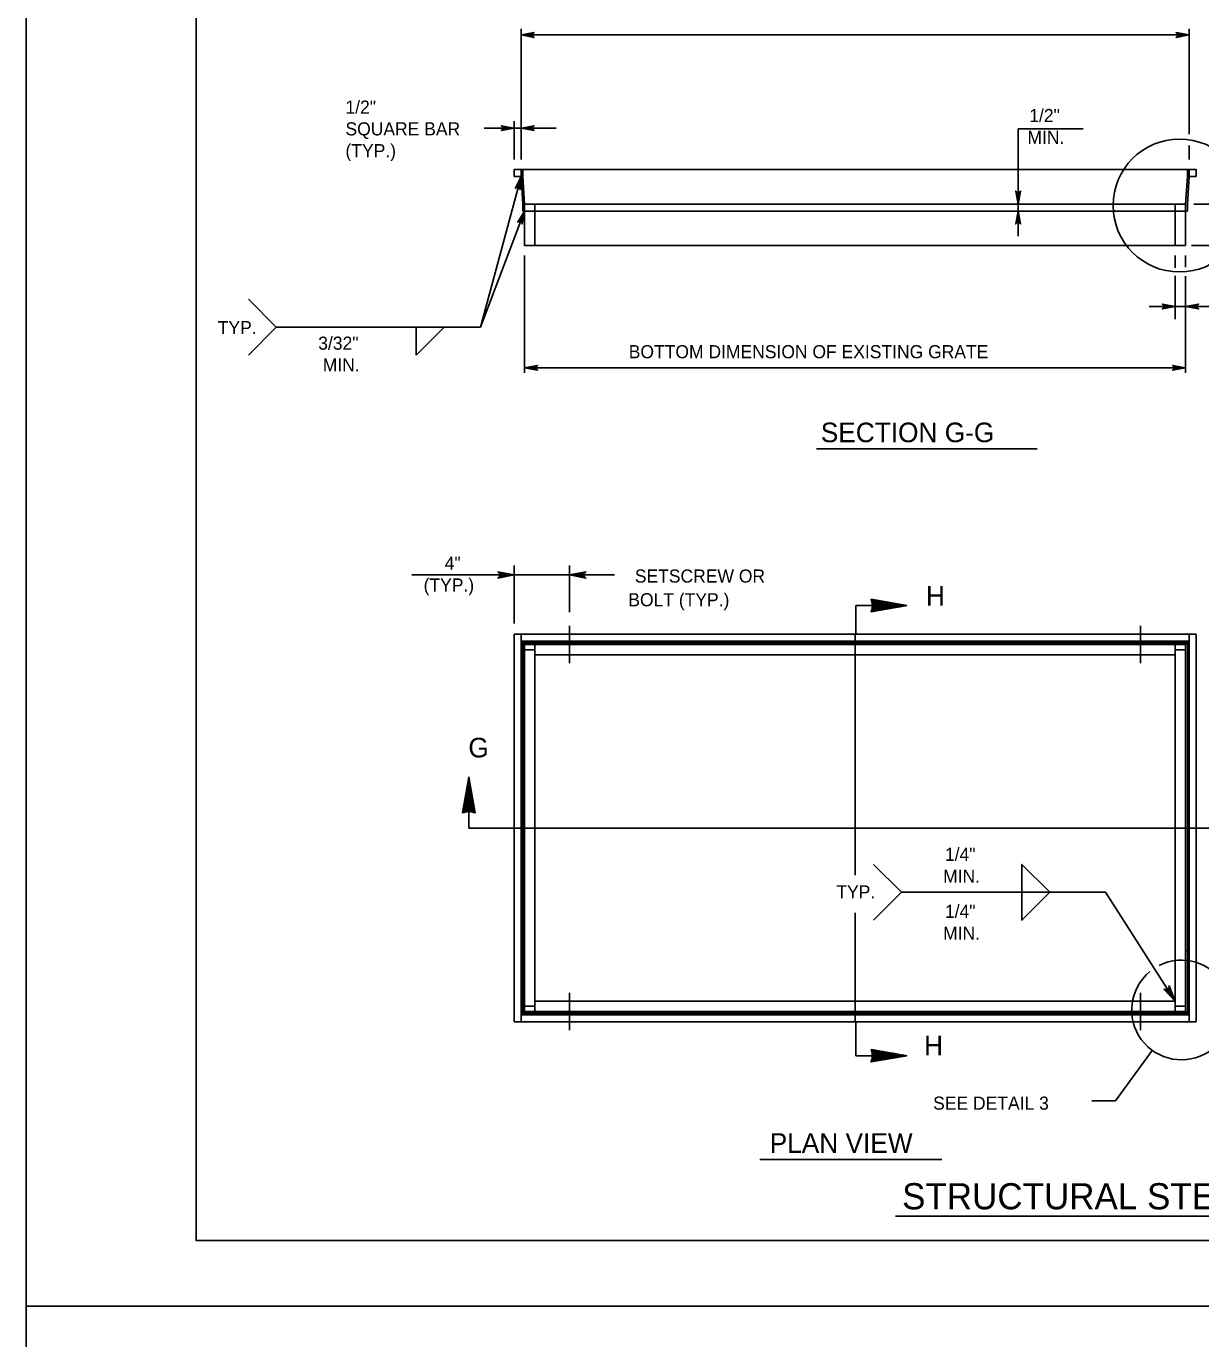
# Model space of a CAD drawing. Extents: x 2087776 to 2104538, y 970919 to 982612.
# Drawn here: x 2090535 to 2091419, y 974792 to 975780 of the extents above; entities that cross this region are included whole.
import ezdxf

# ---------------------------------------------------------------- set-up
doc = ezdxf.new("R2010")
doc.units = 0
doc.layers.add('1', color=7, linetype='Continuous')
doc.layers.add('PLT-BNDY', color=7, linetype='Continuous')

msp = doc.modelspace()

# ---------------------------------------------------------------- linework, layer by layer
at = {"layer": '1'}
for p, q in [((2090907.21, 975679.78), (2090907.21, 975778.13)), ((2091409.79, 975698.85), (2091409.79, 975778.13)), ((2091409.79, 975773.4), (2090907.21, 975773.4)), ((2090902, 975679.78), (2090902, 975708.52)), ((2090933.54, 975703.3), (2090879.3, 975703.3)), ((2091330.07, 975702.69), (2091281.13, 975702.69)), ((2091281.13, 975621.89), (2091281.13, 975702.69)), ((2091409.79, 975679.78), (2091409.79, 975690.32)), ((2091415, 975672.19), (2090902, 975672.19)), ((2090902, 975672.19), (2090902, 975666.98)), ((2090907.21, 975672.19), (2090907.21, 975666.98)), ((2090908.51, 975672.19), (2090908.51, 975666.98)), ((2091408.49, 975672.19), (2091408.49, 975666.98)), ((2091409.79, 975672.19), (2091409.79, 975666.98)), ((2091415, 975672.19), (2091415, 975666.98)), ((2090876.51, 975553.53), (2090907.21, 975666.98)), ((2090907.21, 975666.98), (2090902, 975666.98)), ((2090907.21, 975666.98), (2090908.51, 975646.16)), ((2090908.51, 975666.98), (2090909.81, 975646.16)), ((2091407.19, 975646.16), (2091408.49, 975666.98)), ((2091408.49, 975646.16), (2091409.79, 975666.98)), ((2091415, 975666.98), (2091409.79, 975666.98)), ((2090876.51, 975553.53), (2090909.81, 975640.94)), ((2090908.51, 975640.94), (2090908.51, 975646.16)), ((2090909.81, 975640.94), (2090908.51, 975640.94)), ((2090909.81, 975614.91), (2090909.81, 975646.16)), ((2091407.19, 975646.16), (2090909.81, 975646.16)), ((2091407.19, 975640.94), (2090909.81, 975640.94)), ((2090917.62, 975614.91), (2090917.62, 975646.16)), ((2091399.37, 975614.91), (2091399.37, 975646.16)), ((2091407.19, 975614.91), (2091407.19, 975646.16)), ((2091408.49, 975640.94), (2091407.19, 975640.94)), ((2091408.49, 975640.94), (2091408.49, 975646.16)), ((2091490.58, 975646.16), (2091413.39, 975646.16)), ((2091407.19, 975614.91), (2090909.81, 975614.91)), ((2091490.58, 975614.91), (2091411.71, 975614.91)), ((2090909.81, 975519.19), (2090909.81, 975607.38)), ((2091399.37, 975598.29), (2091399.37, 975607.38)), ((2091407.19, 975598.6), (2091407.19, 975607.38)), ((2091399.37, 975559.58), (2091399.37, 975592.2)), ((2091407.19, 975519.19), (2091407.19, 975591.89)), ((2091428.93, 975569.08), (2091379.71, 975569.08)), ((2090722.97, 975553.53), (2090834.52, 975553.53)), ((2090849.24, 975553.53), (2090828.25, 975532.53)), ((2090828.25, 975532.53), (2090828.25, 975553.53)), ((2090834.52, 975553.53), (2090876.51, 975553.53)), ((2091407.19, 975522.98), (2090909.81, 975522.98)), ((2091129.33, 975461.96), (2091295.42, 975461.96)), ((2090902, 975330.6), (2090902, 975374.16)), ((2090943.66, 975339.01), (2090943.66, 975374.16)), ((2090943.66, 975367.08), (2090825.04, 975367.08)), ((2090977.35, 975367.08), (2090943.66, 975367.08)), ((2091171.45, 975344), (2091159.11, 975344)), ((2091159.11, 975322.48), (2091159.11, 975344)), ((2091415, 975322.48), (2090902, 975322.48)), ((2090902, 975030.81), (2090902, 975322.48)), ((2090907.21, 975030.81), (2090907.21, 975322.48)), ((2090943.66, 975300.61), (2090943.66, 975328.73)), ((2091158.5, 975322.48), (2091158.5, 975141.17)), ((2091373.34, 975300.61), (2091373.34, 975328.73)), ((2091409.79, 975030.81), (2091409.79, 975322.48)), ((2091415, 975030.81), (2091415, 975322.48)), ((2091409.79, 975317.27), (2090907.21, 975317.27)), ((2090908.51, 975036.02), (2090908.51, 975317.27)), ((2091408.49, 975315.97), (2090908.51, 975315.97)), ((2090909.81, 975314.67), (2090908.51, 975315.97)), ((2090909.81, 975038.62), (2090909.81, 975314.67)), ((2091407.19, 975314.67), (2090909.81, 975314.67)), ((2090917.62, 975038.62), (2090917.62, 975314.67)), ((2091399.37, 975038.62), (2091399.37, 975314.67)), ((2091407.19, 975314.67), (2091408.49, 975315.97)), ((2091407.19, 975038.62), (2091407.19, 975314.67)), ((2091408.49, 975036.02), (2091408.49, 975317.27)), ((2090917.62, 975310.76), (2090909.81, 975310.76)), ((2091399.37, 975306.86), (2090917.62, 975306.86)), ((2091399.37, 975310.76), (2091407.19, 975310.76)), ((2090867.88, 975188.99), (2090867.88, 975176.65)), ((2090867.88, 975176.65), (2090902, 975176.65)), ((2090902, 975176.65), (2091415, 975176.65)), ((2091415, 975176.65), (2091449.12, 975176.65)), ((2091399.37, 975046.43), (2091346.98, 975128.31)), ((2091158.5, 975112.8), (2091158.5, 975030.81)), ((2091407.19, 975084.19), (2091409.79, 975084.19)), ((2091399.37, 975046.43), (2090917.62, 975046.43)), ((2090943.66, 975052.68), (2090943.66, 975024.56)), ((2091373.34, 975052.68), (2091373.34, 975024.56)), ((2091409.79, 975036.02), (2090907.21, 975036.02)), ((2090908.51, 975037.32), (2090909.81, 975038.62)), ((2091408.49, 975037.32), (2090908.51, 975037.32)), ((2090917.62, 975042.53), (2090909.81, 975042.53)), ((2091407.19, 975038.62), (2090909.81, 975038.62)), ((2091357.71, 975038.62), (2091357.71, 975036.02)), ((2091399.37, 975042.53), (2091407.19, 975042.53)), ((2091407.19, 975038.62), (2091408.49, 975037.32)), ((2091415, 975030.81), (2090902, 975030.81)), ((2091159.11, 975005.35), (2091159.11, 975030.81)), ((2091354.52, 974971.28), (2091382.08, 975009.36)), ((2091171.45, 975005.35), (2091159.11, 975005.35)), ((2091354.52, 974971.28), (2091336.66, 974971.28)), ((2091086.69, 974927.18), (2091223.8, 974927.18)), ((2092156.02, 974884.64), (2091188.97, 974884.64))]:
    msp.add_line(p, q, dxfattribs=at)
for points in [[(2093241.55, 974866.19), (2093241.55, 976716.58), (2090662.81, 976716.58), (2090662.81, 974866.19), (2093241.55, 974866.19), (2093241.55, 974952.67), (2092585.39, 974952.67), (2092585.39, 975164.86), (2093241.55, 975164.86), (2093241.55, 975259.89), (2092585.39, 975259.89), (2092585.39, 974866.19), (2092843.92, 974866.19), (2092843.92, 974952.67), (2092843.92, 974866.19), (2093096.55, 974866.19), (2093096.55, 974952.67), (2093096.55, 974912.26), (2093241.55, 974912.26)], [(2090907.21, 975773.4), (2090917, 975775.23), (2090916.62, 975774.97), (2090916.24, 975774.71), (2090916.05, 975774.38), (2090915.86, 975774.05), (2090915.8, 975773.72), (2090915.74, 975773.4), (2090915.8, 975773.07), (2090915.86, 975772.74), (2090916.05, 975772.41), (2090916.24, 975772.08), (2090916.62, 975771.82), (2090917, 975771.56), (2090907.21, 975773.4), (2090916.62, 975771.82), (2090916.24, 975772.08), (2090907.21, 975773.4), (2090916.05, 975772.41), (2090915.86, 975772.74), (2090907.21, 975773.4), (2090915.8, 975773.07), (2090915.74, 975773.4), (2090907.21, 975773.4), (2090915.8, 975773.72), (2090915.86, 975774.05), (2090907.21, 975773.4), (2090916.05, 975774.38), (2090916.24, 975774.71), (2090907.21, 975773.4), (2090916.62, 975774.97)], [(2091409.79, 975773.4), (2091400, 975771.56), (2091400.38, 975771.82), (2091400.76, 975772.08), (2091400.95, 975772.41), (2091401.14, 975772.74), (2091401.2, 975773.07), (2091401.26, 975773.4), (2091401.2, 975773.72), (2091401.14, 975774.05), (2091400.95, 975774.38), (2091400.76, 975774.71), (2091400.38, 975774.97), (2091400, 975775.23), (2091409.79, 975773.4), (2091400.38, 975774.97), (2091400.76, 975774.71), (2091409.79, 975773.4), (2091400.95, 975774.38), (2091401.14, 975774.05), (2091409.79, 975773.4), (2091401.2, 975773.72), (2091401.26, 975773.4), (2091409.79, 975773.4), (2091401.2, 975773.07), (2091401.14, 975772.74), (2091409.79, 975773.4), (2091400.95, 975772.41), (2091400.76, 975772.08), (2091409.79, 975773.4), (2091400.38, 975771.82)], [(2090902, 975703.3), (2090892.21, 975701.47), (2090892.59, 975701.73), (2090892.97, 975701.99), (2090893.16, 975702.32), (2090893.36, 975702.65), (2090893.41, 975702.98), (2090893.47, 975703.3), (2090893.41, 975703.63), (2090893.36, 975703.96), (2090893.16, 975704.29), (2090892.97, 975704.62), (2090892.59, 975704.88), (2090892.21, 975705.14), (2090902, 975703.3), (2090892.59, 975704.88), (2090892.97, 975704.62), (2090902, 975703.3), (2090893.16, 975704.29), (2090893.36, 975703.96), (2090902, 975703.3), (2090893.41, 975703.63), (2090893.47, 975703.3), (2090902, 975703.3), (2090893.41, 975702.98), (2090893.36, 975702.65), (2090902, 975703.3), (2090893.16, 975702.32), (2090892.97, 975701.99), (2090902, 975703.3), (2090892.59, 975701.73)], [(2090907.21, 975703.3), (2090917, 975705.14), (2090916.62, 975704.88), (2090916.24, 975704.62), (2090916.05, 975704.29), (2090915.86, 975703.96), (2090915.8, 975703.63), (2090915.74, 975703.3), (2090915.8, 975702.98), (2090915.86, 975702.65), (2090916.05, 975702.32), (2090916.24, 975701.99), (2090916.62, 975701.73), (2090917, 975701.47), (2090907.21, 975703.3), (2090916.62, 975701.73), (2090916.24, 975701.99), (2090907.21, 975703.3), (2090916.05, 975702.32), (2090915.86, 975702.65), (2090907.21, 975703.3), (2090915.8, 975702.98), (2090915.74, 975703.3), (2090907.21, 975703.3), (2090915.8, 975703.63), (2090915.86, 975703.96), (2090907.21, 975703.3), (2090916.05, 975704.29), (2090916.24, 975704.62), (2090907.21, 975703.3), (2090916.62, 975704.88)], [(2090907.21, 975666.98), (2090906.43, 975657.06), (2090906.27, 975657.49), (2090906.12, 975657.92), (2090905.85, 975658.19), (2090905.59, 975658.47), (2090905.29, 975658.61), (2090904.98, 975658.75), (2090904.65, 975658.78), (2090904.32, 975658.81), (2090903.95, 975658.71), (2090903.59, 975658.61), (2090903.24, 975658.31), (2090902.89, 975658.01), (2090907.21, 975666.98), (2090903.24, 975658.31), (2090903.59, 975658.61), (2090907.21, 975666.98), (2090903.95, 975658.71), (2090904.32, 975658.81), (2090907.21, 975666.98), (2090904.65, 975658.78), (2090904.98, 975658.75), (2090907.21, 975666.98), (2090905.29, 975658.61), (2090905.59, 975658.47), (2090907.21, 975666.98), (2090905.85, 975658.19), (2090906.12, 975657.92), (2090907.21, 975666.98), (2090906.27, 975657.49)], [(2090907.21, 975666.98), (2090906.43, 975657.06), (2090906.27, 975657.49), (2090906.12, 975657.92), (2090905.85, 975658.19), (2090905.59, 975658.47), (2090905.29, 975658.61), (2090904.98, 975658.75), (2090904.65, 975658.78), (2090904.32, 975658.81), (2090903.95, 975658.71), (2090903.59, 975658.61), (2090903.24, 975658.31), (2090902.89, 975658.01), (2090907.21, 975666.98), (2090903.24, 975658.31), (2090903.59, 975658.61), (2090907.21, 975666.98), (2090903.95, 975658.71), (2090904.32, 975658.81), (2090907.21, 975666.98), (2090904.65, 975658.78), (2090904.98, 975658.75), (2090907.21, 975666.98), (2090905.29, 975658.61), (2090905.59, 975658.47), (2090907.21, 975666.98), (2090905.85, 975658.19), (2090906.12, 975657.92), (2090907.21, 975666.98), (2090906.27, 975657.49)], [(2091281.13, 975646.16), (2091279.3, 975655.94), (2091279.56, 975655.57), (2091279.82, 975655.19), (2091280.15, 975654.99), (2091280.47, 975654.8), (2091280.8, 975654.74), (2091281.13, 975654.69), (2091281.46, 975654.74), (2091281.79, 975654.8), (2091282.11, 975654.99), (2091282.44, 975655.19), (2091282.7, 975655.57), (2091282.96, 975655.94), (2091281.13, 975646.16), (2091282.7, 975655.57), (2091282.44, 975655.19), (2091281.13, 975646.16), (2091282.11, 975654.99), (2091281.79, 975654.8), (2091281.13, 975646.16), (2091281.46, 975654.74), (2091281.13, 975654.69), (2091281.13, 975646.16), (2091280.8, 975654.74), (2091280.47, 975654.8), (2091281.13, 975646.16), (2091280.15, 975654.99), (2091279.82, 975655.19), (2091281.13, 975646.16), (2091279.56, 975655.57)], [(2090909.81, 975640.94), (2090908.04, 975631.15), (2090907.93, 975631.59), (2090907.82, 975632.04), (2090907.59, 975632.34), (2090907.35, 975632.63), (2090907.06, 975632.8), (2090906.78, 975632.97), (2090906.45, 975633.04), (2090906.12, 975633.1), (2090905.75, 975633.04), (2090905.37, 975632.97), (2090904.99, 975632.71), (2090904.61, 975632.45), (2090909.81, 975640.94), (2090904.99, 975632.71), (2090905.37, 975632.97), (2090909.81, 975640.94), (2090905.75, 975633.04), (2090906.12, 975633.1), (2090909.81, 975640.94), (2090906.45, 975633.04), (2090906.78, 975632.97), (2090909.81, 975640.94), (2090907.06, 975632.8), (2090907.35, 975632.63), (2090909.81, 975640.94), (2090907.59, 975632.34), (2090907.82, 975632.04), (2090909.81, 975640.94), (2090907.93, 975631.59)], [(2091281.13, 975640.94), (2091282.96, 975631.16), (2091282.7, 975631.54), (2091282.44, 975631.91), (2091282.11, 975632.11), (2091281.79, 975632.3), (2091281.46, 975632.36), (2091281.13, 975632.41), (2091280.8, 975632.36), (2091280.47, 975632.3), (2091280.15, 975632.11), (2091279.82, 975631.91), (2091279.56, 975631.54), (2091279.3, 975631.16), (2091281.13, 975640.94), (2091279.56, 975631.54), (2091279.82, 975631.91), (2091281.13, 975640.94), (2091280.15, 975632.11), (2091280.47, 975632.3), (2091281.13, 975640.94), (2091280.8, 975632.36), (2091281.13, 975632.41), (2091281.13, 975640.94), (2091281.46, 975632.36), (2091281.79, 975632.3), (2091281.13, 975640.94), (2091282.11, 975632.11), (2091282.44, 975631.91), (2091281.13, 975640.94), (2091282.7, 975631.54)], [(2090701.98, 975574.52), (2090722.97, 975553.53), (2090701.98, 975532.53)], [(2091399.37, 975569.08), (2091389.59, 975567.24), (2091389.97, 975567.5), (2091390.34, 975567.76), (2091390.54, 975568.09), (2091390.73, 975568.42), (2091390.79, 975568.75), (2091390.84, 975569.08), (2091390.79, 975569.41), (2091390.73, 975569.73), (2091390.54, 975570.06), (2091390.34, 975570.39), (2091389.97, 975570.65), (2091389.59, 975570.91), (2091399.37, 975569.08), (2091389.97, 975570.65), (2091390.34, 975570.39), (2091399.37, 975569.08), (2091390.54, 975570.06), (2091390.73, 975569.73), (2091399.37, 975569.08), (2091390.79, 975569.41), (2091390.84, 975569.08), (2091399.37, 975569.08), (2091390.79, 975568.75), (2091390.73, 975568.42), (2091399.37, 975569.08), (2091390.54, 975568.09), (2091390.34, 975567.76), (2091399.37, 975569.08), (2091389.97, 975567.5)], [(2091407.19, 975569.08), (2091416.97, 975570.91), (2091416.6, 975570.65), (2091416.22, 975570.39), (2091416.02, 975570.06), (2091415.83, 975569.73), (2091415.77, 975569.41), (2091415.72, 975569.08), (2091415.77, 975568.75), (2091415.83, 975568.42), (2091416.02, 975568.09), (2091416.22, 975567.76), (2091416.6, 975567.5), (2091416.97, 975567.24), (2091407.19, 975569.08), (2091416.6, 975567.5), (2091416.22, 975567.76), (2091407.19, 975569.08), (2091416.02, 975568.09), (2091415.83, 975568.42), (2091407.19, 975569.08), (2091415.77, 975568.75), (2091415.72, 975569.08), (2091407.19, 975569.08), (2091415.77, 975569.41), (2091415.83, 975569.73), (2091407.19, 975569.08), (2091416.02, 975570.06), (2091416.22, 975570.39), (2091407.19, 975569.08), (2091416.6, 975570.65)], [(2090909.81, 975522.98), (2090919.6, 975524.81), (2090919.22, 975524.55), (2090918.84, 975524.29), (2090918.65, 975523.96), (2090918.46, 975523.64), (2090918.4, 975523.31), (2090918.34, 975522.98), (2090918.4, 975522.65), (2090918.46, 975522.32), (2090918.65, 975522), (2090918.84, 975521.67), (2090919.22, 975521.41), (2090919.6, 975521.14), (2090909.81, 975522.98), (2090919.22, 975521.41), (2090918.84, 975521.67), (2090909.81, 975522.98), (2090918.65, 975522), (2090918.46, 975522.32), (2090909.81, 975522.98), (2090918.4, 975522.65), (2090918.34, 975522.98), (2090909.81, 975522.98), (2090918.4, 975523.31), (2090918.46, 975523.64), (2090909.81, 975522.98), (2090918.65, 975523.96), (2090918.84, 975524.29), (2090909.81, 975522.98), (2090919.22, 975524.55)], [(2091407.19, 975522.98), (2091397.4, 975521.14), (2091397.78, 975521.41), (2091398.16, 975521.67), (2091398.35, 975522), (2091398.54, 975522.32), (2091398.6, 975522.65), (2091398.66, 975522.98), (2091398.6, 975523.31), (2091398.54, 975523.64), (2091398.35, 975523.96), (2091398.16, 975524.29), (2091397.78, 975524.55), (2091397.4, 975524.81), (2091407.19, 975522.98), (2091397.78, 975524.55), (2091398.16, 975524.29), (2091407.19, 975522.98), (2091398.35, 975523.96), (2091398.54, 975523.64), (2091407.19, 975522.98), (2091398.6, 975523.31), (2091398.66, 975522.98), (2091407.19, 975522.98), (2091398.6, 975522.65), (2091398.54, 975522.32), (2091407.19, 975522.98), (2091398.35, 975522), (2091398.16, 975521.67), (2091407.19, 975522.98), (2091397.78, 975521.41)], [(2090902, 975367.08), (2090889.77, 975364.78), (2090890.24, 975365.11), (2090890.71, 975365.44), (2090890.95, 975365.85), (2090891.2, 975366.26), (2090891.27, 975366.67), (2090891.34, 975367.08), (2090891.27, 975367.49), (2090891.2, 975367.9), (2090890.95, 975368.31), (2090890.71, 975368.72), (2090890.24, 975369.05), (2090889.77, 975369.37), (2090902, 975367.08), (2090890.24, 975369.05), (2090890.71, 975368.72), (2090902, 975367.08), (2090890.95, 975368.31), (2090891.2, 975367.9), (2090902, 975367.08), (2090891.27, 975367.49), (2090891.34, 975367.08), (2090902, 975367.08), (2090891.27, 975366.67), (2090891.2, 975366.26), (2090902, 975367.08), (2090890.95, 975365.85), (2090890.71, 975365.44), (2090902, 975367.08), (2090890.24, 975365.11)], [(2090943.66, 975367.08), (2090955.89, 975369.37), (2090955.42, 975369.05), (2090954.95, 975368.72), (2090954.71, 975368.31), (2090954.47, 975367.9), (2090954.4, 975367.49), (2090954.33, 975367.08), (2090954.4, 975366.67), (2090954.47, 975366.26), (2090954.71, 975365.85), (2090954.95, 975365.44), (2090955.42, 975365.11), (2090955.89, 975364.78), (2090943.66, 975367.08), (2090955.42, 975365.11), (2090954.95, 975365.44), (2090943.66, 975367.08), (2090954.71, 975365.85), (2090954.47, 975366.26), (2090943.66, 975367.08), (2090954.4, 975366.67), (2090954.33, 975367.08), (2090943.66, 975367.08), (2090954.4, 975367.49), (2090954.47, 975367.9), (2090943.66, 975367.08), (2090954.71, 975368.31), (2090954.95, 975368.72), (2090943.66, 975367.08), (2090955.42, 975369.05)], [(2091170.53, 975348.75), (2091197.4, 975344), (2091170.53, 975339.38), (2091170.83, 975339.99), (2091173.67, 975339.92), (2091177.15, 975340.52), (2091171.02, 975340.58), (2091171.14, 975341.21), (2091181.33, 975341.24), (2091184.94, 975341.85), (2091171.31, 975341.84), (2091171.44, 975342.52), (2091188.62, 975342.49), (2091192.72, 975343.2), (2091171.52, 975343.17), (2091171.48, 975343.78), (2091196.17, 975343.79), (2091197.37, 975344.01), (2091193.92, 975344.62), (2091171.57, 975344.45), (2091171.47, 975345.08), (2091190.49, 975345.22), (2091187.1, 975345.82), (2091171.36, 975345.82), (2091171.35, 975346.4), (2091183.26, 975346.5), (2091179.38, 975347.19), (2091171.14, 975347.12), (2091170.97, 975347.79), (2091176.17, 975347.76), (2091172.23, 975348.45), (2091170.72, 975348.3)], [(2090863.13, 975188.07), (2090867.88, 975214.94), (2090872.51, 975188.07), (2090871.89, 975188.37), (2090871.97, 975191.21), (2090871.37, 975194.69), (2090871.3, 975188.56), (2090870.67, 975188.68), (2090870.65, 975198.87), (2090870.03, 975202.48), (2090870.05, 975188.85), (2090869.37, 975188.98), (2090869.39, 975206.16), (2090868.69, 975210.26), (2090868.71, 975189.06), (2090868.1, 975189.02), (2090868.1, 975213.71), (2090867.87, 975214.91), (2090867.27, 975211.46), (2090867.43, 975189.1), (2090866.81, 975189.01), (2090866.66, 975208.03), (2090866.06, 975204.64), (2090866.06, 975188.9), (2090865.49, 975188.89), (2090865.38, 975200.8), (2090864.69, 975196.92), (2090864.77, 975188.68), (2090864.09, 975188.51), (2090864.13, 975193.71), (2090863.44, 975189.77), (2090863.59, 975188.26)], [(2091172.44, 975149.31), (2091193.44, 975128.31), (2091172.44, 975107.31)], [(2091193.44, 975128.31), (2091304.98, 975128.31), (2091283.98, 975107.31), (2091283.98, 975149.31), (2091304.98, 975128.31), (2091346.98, 975128.31)], [(2091399.37, 975046.43), (2091390.85, 975055.5), (2091391.91, 975055.06), (2091392.86, 975055.09), (2091393.63, 975055.41), (2091394.24, 975055.97), (2091394.67, 975056.83), (2091394.71, 975057.97), (2091399.37, 975046.43), (2091394.67, 975056.83), (2091394.24, 975055.97), (2091399.37, 975046.43), (2091393.63, 975055.41), (2091392.86, 975055.09), (2091399.37, 975046.43), (2091391.91, 975055.06)], [(2091170.53, 975010.1), (2091197.4, 975005.35), (2091170.53, 975000.73), (2091170.83, 975001.34), (2091173.67, 975001.27), (2091177.15, 975001.87), (2091171.02, 975001.93), (2091171.14, 975002.56), (2091181.33, 975002.59), (2091184.94, 975003.2), (2091171.31, 975003.19), (2091171.44, 975003.87), (2091188.62, 975003.84), (2091192.72, 975004.55), (2091171.52, 975004.52), (2091171.48, 975005.13), (2091196.17, 975005.14), (2091197.37, 975005.36), (2091193.92, 975005.97), (2091171.57, 975005.8), (2091171.47, 975006.43), (2091190.49, 975006.58), (2091187.1, 975007.17), (2091171.36, 975007.17), (2091171.35, 975007.75), (2091183.26, 975007.85), (2091179.38, 975008.54), (2091171.14, 975008.47), (2091170.97, 975009.14), (2091176.17, 975009.11), (2091172.23, 975009.8), (2091170.72, 975009.65)]]:
    msp.add_lwpolyline(points, dxfattribs=at)
for points in [[(2090902, 975666.98), (2090902, 975672.19), (2090907.21, 975672.19), (2090907.21, 975666.98)], [(2091409.79, 975666.98), (2091409.79, 975672.19), (2091415, 975672.19), (2091415, 975666.98)], [(2090917.62, 975614.91), (2090909.81, 975614.91), (2090909.81, 975646.16), (2090917.62, 975646.16)], [(2091407.19, 975614.91), (2091399.37, 975614.91), (2091399.37, 975646.16), (2091407.19, 975646.16)]]:
    msp.add_lwpolyline(points, close=True, dxfattribs=at)
msp.add_circle((2091402.59, 975645.05), 50, dxfattribs=at)
for centre, radius, start, end in [((2091159, 975344.06), 12.44, 337.87619, 22.12381), ((2090867.83, 975176.54), 12.44, 67.87619, 112.12381), ((2091404.07, 975039.74), 37.5, 129.38921, 116.64945), ((2091159, 975005.41), 12.44, 337.87619, 22.12381)]:
    msp.add_arc(centre, radius, start, end, dxfattribs=at)
at = {"layer": 'PLT-BNDY'}
for points in [[(2090534.86, 976765.79), (2093294.05, 976765.79), (2093294.05, 974816.97), (2090534.86, 974816.97)], [(2090534.86, 974816.97), (2093294.05, 974816.97), (2093294.05, 972868.16), (2090534.86, 972868.16)]]:
    msp.add_lwpolyline(points, close=True, dxfattribs=at)

# ---------------------------------------------------------------- texts
at = {"layer": '1'}
for s, height, p in [('1/2"', 9.843, (2090775.04, 975714.22)), ('1/2"', 9.843, (2091289.54, 975707.88)), ('SQUARE BAR', 9.843, (2090775.04, 975697.82)), ('MIN.', 9.843, (2091288.15, 975691.47)), ('(TYP.)', 9.843, (2090775.04, 975681.42)), ('TYP.', 9.843, (2090678.95, 975548.27)), ('3/32"', 9.843, (2090754.54, 975536.59)), ('MIN.', 9.843, (2090757.95, 975520.19)), ('SECTION G-G', 14.7638, (2091132.68, 975466.96)), ('H', 14.76, (2091211.76, 975343.93)), ('G', 14.76, (2090867.5, 975229.8)), ('1/4"', 9.843, (2091226.09, 975151.92)), ('MIN.', 9.843, (2091224.69, 975135.52)), ('TYP.', 9.843, (2091144.39, 975123.67)), ('1/4"', 9.843, (2091226.09, 975109.05)), ('MIN.', 9.843, (2091224.69, 975092.64)), ('H', 14.76, (2091210.42, 975005.59)), ('PLAN VIEW', 14.764, (2091094.23, 974932.25)), ('STRUCTURAL STEEL GRADE ADJUSTMENT RISERS - TYPE 2', 19.685, (2091193.84, 974889.75))]:
    msp.add_text(s, height=height, dxfattribs=at).set_placement(p)
for s, height, p in [('BOTTOM DIMENSION OF EXISTING GRATE', 9.8425, (2090988.18, 975530.15)), ('4"', 9.843, (2090849.7, 975371.02)), ('(TYP.)', 9.843, (2090833.82, 975354.61)), ('  SETSCREW OR', 9.8425, (2090985.43, 975361.35)), ('BOLT (TYP.)', 9.8425, (2090987.84, 975343.51)), ('SEE DETAIL 3', 9.8425, (2091217.19, 974964.74))]:
    msp.add_text(s, height=height, rotation=360, dxfattribs=at).set_placement(p)

doc.saveas('drawing.dxf')
